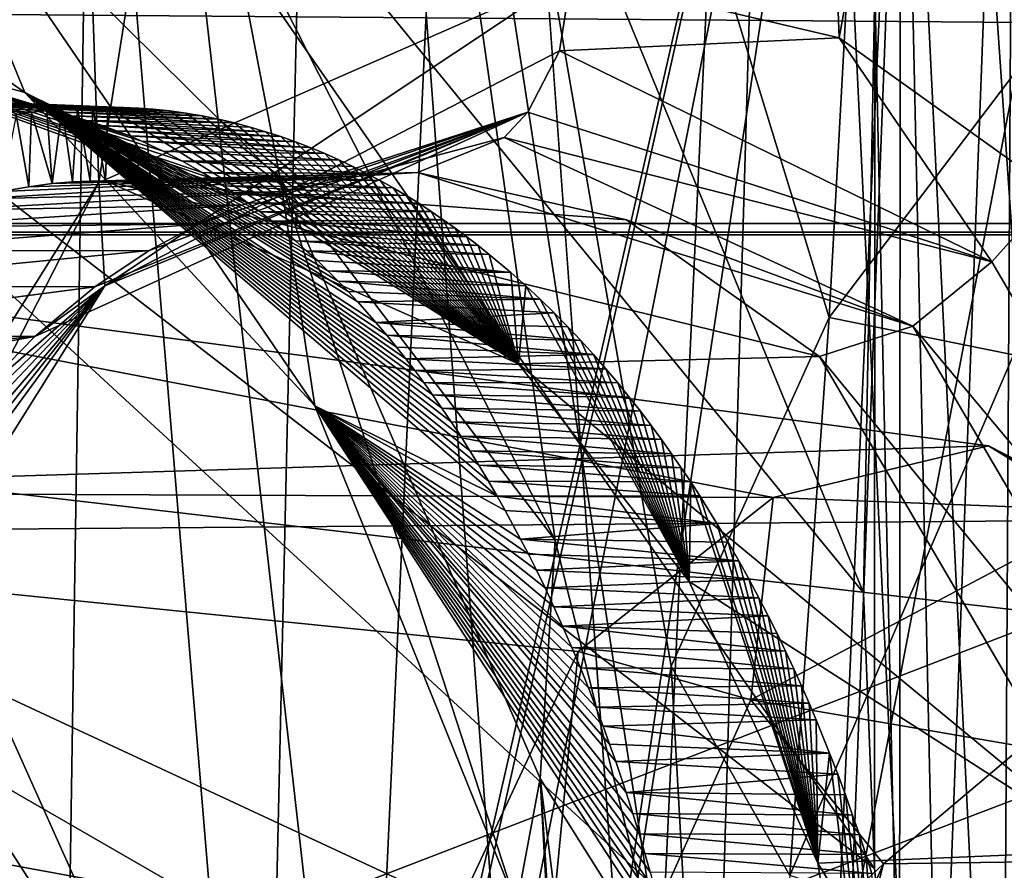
# Model space of a CAD drawing. Header units: metres. Extents: x -150 to 307, y -550 to 84.
# Tile 1042 of 1056: x 245.68 to 247.18, y 0.98 to 2.28. Entities that reach past the tile are written whole.
import ezdxf

# ---------------------------------------------------------------- set-up
doc = ezdxf.new("R2010")
doc.units = ezdxf.units.M
doc.layers.add('solid_26006363', color=7, linetype='CONTINUOUS')

msp = doc.modelspace()

# ---------------------------------------------------------------- linework, layer by layer
at = {"layer": 'solid_26006363'}
for points in [[(248.174377, 0.000217, 952.849121), (247.532883, 14.24549, 952.21405), (247.001495, 14.20486, 952.316162)], [(247.676559, 0.000079, 952.948059), (247.001495, 14.20486, 952.316162), (246.507416, 14.133014, 952.188354)], [(247.676559, 0.000079, 952.948059), (248.174377, 0.000217, 952.849121), (247.001495, 14.20486, 952.316162)], [(247.676559, 0.000079, 952.948059), (246.507416, 14.133014, 952.188354), (247.216187, 5.472426, 952.792786)], [(246.434723, 13.063701, 936.325928), (247.065521, 0, 936.887939), (247.567566, 13.260737, 937.335266)], [(247.065521, 0, 936.887939), (248.20787, 0, 937.905762), (247.567566, 13.260737, 937.335266)], [(247.61113, 0, 936.275574), (247.065521, 0, 936.887939), (246.434723, 13.063701, 936.325928)], [(247.61113, 0, 936.275574), (246.434723, 13.063701, 936.325928), (247.548569, 4.009964, 936.226624)], [(229.17627, 9.082661, 939.973816), (245.857986, 10.989752, 949.544861), (246.654556, 0, 950.254578)], [(245.857986, 10.989752, 949.544861), (254.890045, 10.11483, 939.654663), (255.563858, 0, 940.255005)], [(246.654556, 0, 950.254578), (245.857986, 10.989752, 949.544861), (255.563858, 0, 940.255005)], [(229.17627, 9.082661, 939.973816), (246.654556, 0, 950.254578), (229.99118, 0.000344, 940.69989)], [(245.799927, 2.034594, 922.663574), (245.273239, 1.194609, 921.968323), (245.577621, 8.437839, 922.556946)], [(245.799927, 2.034594, 922.663574), (245.577621, 8.437839, 922.556946), (246.718552, 7.859486, 924.028381)], [(245.799927, 2.034594, 922.663574), (246.718552, 7.859486, 924.028381), (246.522079, 2.35192, 923.619446)], [(246.718552, 7.859486, 924.028381), (246.931366, 2.256001, 924.16272), (246.522079, 2.35192, 923.619446)], [(247.822922, 7.158706, 925.477722), (246.931366, 2.256001, 924.16272), (246.718552, 7.859486, 924.028381)], [(247.822922, 7.158706, 925.477722), (247.260468, 2.020503, 924.600586), (246.931366, 2.256001, 924.16272)], [(246.659195, 0.829693, 927.651428), (246.907288, 6.138867, 928.082886), (245.720825, 6.913327, 926.496826)], [(246.497528, 1.487839, 927.434143), (246.659195, 0.829693, 927.651428), (245.720825, 6.913327, 926.496826)], [(245.992126, 2.485085, 926.756714), (246.497528, 1.487839, 927.434143), (245.720825, 6.913327, 926.496826)], [(246.659195, 0.829693, 927.651428), (246.726624, -0.000027, 927.742126), (246.907288, 6.138867, 928.082886)], [(246.726624, -0.000027, 927.742126), (247.33049, -0.000002, 928.573853), (246.907288, 6.138867, 928.082886)], [(246.907288, 6.138867, 928.082886), (247.935837, 0, 929.4151), (248.017639, 4.084289, 929.570068)], [(247.33049, -0.000002, 928.573853), (247.935837, 0, 929.4151), (246.907288, 6.138867, 928.082886)], [(244.241684, 1.862702, 928.925537), (244.319778, 6.049752, 929.115417), (245.788895, 3.121621, 931.076965)], [(246.203156, 0.179209, 934.237854), (246.435196, 5.244276, 934.640991), (245.6754, 4.836747, 933.54364)], [(247.067703, 3.965047, 935.525024), (246.435196, 5.244276, 934.640991), (246.203156, 0.179209, 934.237854)], [(246.148941, 4.332463, 931.60376), (247.084106, 4.910575, 932.941223), (246.91626, 1.828521, 932.649963)], [(247.210953, 2.2172, 933.073792), (246.91626, 1.828521, 932.649963), (247.084106, 4.910575, 932.941223)], [(247.210953, 2.2172, 933.073792), (247.084106, 4.910575, 932.941223), (247.83963, 2.546575, 933.979797)], [(246.203156, 0.179209, 934.237854), (245.6754, 4.836747, 933.54364), (245.527664, 0.027217, 933.274841)], [(245.137695, 3.646089, 951.780701), (246.968872, 1.407433, 952.72406), (245.682251, 4.545726, 952.041748)], [(245.682251, 4.545726, 952.041748), (246.968872, 1.407433, 952.72406), (246.985977, 2.332526, 952.724121)], [(247.206055, 4.44757, 952.804443), (247.025238, 3.162218, 952.733826), (247.180008, -0.000006, 952.831238)], [(247.676559, 0.000079, 952.948059), (247.206055, 4.44757, 952.804443), (247.180008, -0.000006, 952.831238)], [(246.049713, -0.018077, 931.41803), (245.788895, 3.121621, 931.076965), (246.148941, 4.332463, 931.60376)], [(246.470566, -0.000001, 932.010193), (246.049713, -0.018077, 931.41803), (246.148941, 4.332463, 931.60376)], [(246.674728, 1.295105, 932.30304), (246.148941, 4.332463, 931.60376), (246.91626, 1.828521, 932.649963)], [(246.674728, 1.295105, 932.30304), (246.470566, -0.000001, 932.010193), (246.148941, 4.332463, 931.60376)], [(246.948929, 0.88417, 935.313721), (247.548569, 4.009964, 936.226624), (247.067703, 3.965047, 935.525024)], [(246.948929, 0.88417, 935.313721), (247.194916, 0.541572, 935.669373), (247.548569, 4.009964, 936.226624)], [(246.307281, 0.581051, 934.387756), (247.067703, 3.965047, 935.525024), (246.203156, 0.179209, 934.237854)], [(246.307281, 0.581051, 934.387756), (246.438492, 0.793859, 934.577026), (247.067703, 3.965047, 935.525024)], [(246.438492, 0.793859, 934.577026), (246.604706, 0.923005, 934.816711), (247.067703, 3.965047, 935.525024)], [(246.604706, 0.923005, 934.816711), (246.930435, 0.896502, 935.286987), (247.067703, 3.965047, 935.525024)], [(246.948929, 0.88417, 935.313721), (247.067703, 3.965047, 935.525024), (246.930435, 0.896502, 935.286987)], [(51.326496, 1.972128, 672.819702), (52.118008, 3.784486, 673.061707), (287.022736, 1.972128, -98.107941)], [(52.118008, 3.784486, 673.061707), (287.815277, 3.786167, -97.865639), (287.022736, 1.972128, -98.107941)], [(63.380936, 3.784486, 676.505127), (64.172447, 1.972128, 676.747131), (299.085419, 3.771021, -94.420006)], [(240.305222, 1.972128, -251.243607), (252.829651, 1.972128, -239.78096), (240.82756, 3.786167, -251.887054)], [(252.829651, 1.972128, -239.78096), (253.424423, 3.786167, -240.358093), (240.82756, 3.786167, -251.887054)], [(64.172447, 1.972128, 676.747131), (299.873505, 1.954857, -94.17907), (299.085419, 3.771021, -94.420006)], [(233.248627, 3.771021, -271.809204), (248.255173, 3.771021, -261.036865), (233.68869, 1.954857, -272.505981)], [(248.255173, 3.771021, -261.036865), (248.774567, 1.954857, -261.676666), (233.68869, 1.954857, -272.505981)], [(244.71405, 2.740045, 951.577759), (246.985504, 0.986089, 952.734863), (245.137695, 3.646089, 951.780701)], [(245.137695, 3.646089, 951.780701), (246.985504, 0.986089, 952.734863), (246.968872, 1.407433, 952.72406)], [(247.025238, 3.162218, 952.733826), (246.985977, 2.332526, 952.724121), (247.023804, 0.612909, 952.755127)], [(247.025238, 3.162218, 952.733826), (247.023804, 0.612909, 952.755127), (247.088303, 0.284242, 952.787109)], [(247.025238, 3.162218, 952.733826), (247.088303, 0.284242, 952.787109), (247.180008, -0.000006, 952.831238)], [(244.241684, 1.862702, 928.925537), (245.788895, 3.121621, 931.076965), (245.741119, 0.019938, 930.986267)], [(246.049713, -0.018077, 931.41803), (245.741119, 0.019938, 930.986267), (245.788895, 3.121621, 931.076965)], [(244.411346, 1.82926, 951.432861), (247.023804, 0.612909, 952.755127), (244.71405, 2.740045, 951.577759)], [(244.71405, 2.740045, 951.577759), (247.023804, 0.612909, 952.755127), (246.985504, 0.986089, 952.734863)], [(245.686584, 2.172418, 925.665955), (245.512085, 2.597605, 926.010925), (244.881058, 2.740724, 925.123413)], [(245.686584, 2.172418, 925.665955), (244.881058, 2.740724, 925.123413), (245.183945, 2.309616, 924.894104)], [(245.512085, 2.597605, 926.010925), (246.077347, 2.037978, 926.800964), (245.992126, 2.485085, 926.756714)], [(246.130081, 1.693514, 926.343994), (246.077347, 2.037978, 926.800964), (245.512085, 2.597605, 926.010925)], [(246.130081, 1.693514, 926.343994), (245.512085, 2.597605, 926.010925), (245.686584, 2.172418, 925.665955)], [(246.077347, 2.037978, 926.800964), (246.497528, 1.487839, 927.434143), (245.992126, 2.485085, 926.756714)], [(245.808746, 1.876581, 922.78479), (245.799927, 2.034594, 922.663574), (246.522079, 2.35192, 923.619446)], [(245.808746, 1.876581, 922.78479), (246.522079, 2.35192, 923.619446), (246.504135, 2.235676, 923.632935)], [(246.931366, 2.256001, 924.16272), (246.504135, 2.235676, 923.632935), (246.522079, 2.35192, 923.619446)], [(246.985977, 2.332526, 952.724121), (246.968872, 1.407433, 952.72406), (246.985504, 0.986089, 952.734863)], [(246.985977, 2.332526, 952.724121), (246.985504, 0.986089, 952.734863), (247.023804, 0.612909, 952.755127)], [(245.183945, 2.309616, 924.894104), (246.009048, 2.016995, 925.27417), (246.02774, 2.003733, 925.304199)], [(245.686584, 2.172418, 925.665955), (245.183945, 2.309616, 924.894104), (246.02774, 2.003733, 925.304199)], [(245.183945, 2.309616, 924.894104), (245.990616, 2.029441, 925.244507), (246.009048, 2.016995, 925.27417)], [(245.183945, 2.309616, 924.894104), (245.973816, 2.040231, 925.217468), (245.990616, 2.029441, 925.244507)], [(245.183945, 2.309616, 924.894104), (245.957825, 2.05004, 925.191772), (245.973816, 2.040231, 925.217468)], [(245.183945, 2.309616, 924.894104), (245.927811, 2.067228, 925.143494), (245.957825, 2.05004, 925.191772)], [(245.183945, 2.309616, 924.894104), (245.898026, 2.082757, 925.09552), (245.927811, 2.067228, 925.143494)], [(245.183945, 2.309616, 924.894104), (245.865417, 2.098043, 925.042969), (245.898026, 2.082757, 925.09552)], [(245.183945, 2.309616, 924.894104), (245.847046, 2.105869, 925.013428), (245.865417, 2.098043, 925.042969)], [(245.183945, 2.309616, 924.894104), (245.826767, 2.113864, 924.980835), (245.847046, 2.105869, 925.013428)], [(245.183945, 2.309616, 924.894104), (245.804642, 2.121824, 924.945251), (245.826767, 2.113864, 924.980835)], [(245.183945, 2.309616, 924.894104), (245.781097, 2.129425, 924.90741), (245.804642, 2.121824, 924.945251)], [(245.183945, 2.309616, 924.894104), (245.756607, 2.136395, 924.868042), (245.781097, 2.129425, 924.90741)], [(245.183945, 2.309616, 924.894104), (245.731628, 2.142524, 924.828003), (245.756607, 2.136395, 924.868042)], [(245.183945, 2.309616, 924.894104), (245.70665, 2.147672, 924.787964), (245.731628, 2.142524, 924.828003)], [(245.183945, 2.309616, 924.894104), (245.68367, 2.151546, 924.751099), (245.70665, 2.147672, 924.787964)], [(245.183945, 2.309616, 924.894104), (245.661545, 2.1545, 924.715698), (245.68367, 2.151546, 924.751099)], [(246.931366, 2.256001, 924.16272), (247.164688, 1.913153, 924.535645), (246.504135, 2.235676, 923.632935)], [(246.931366, 2.256001, 924.16272), (247.260468, 2.020503, 924.600586), (247.164688, 1.913153, 924.535645)], [(245.808746, 1.876581, 922.78479), (246.504135, 2.235676, 923.632935), (246.455719, 2.142365, 923.669495)], [(246.455719, 2.142365, 923.669495), (246.504135, 2.235676, 923.632935), (247.164688, 1.913153, 924.535645)], [(247.198135, 1.771205, 932.924255), (246.91626, 1.828521, 932.649963), (247.210953, 2.2172, 933.073792)], [(245.686584, 2.172418, 925.665955), (246.395325, 1.578266, 925.897583), (246.408707, 1.55515, 925.91925)], [(246.130081, 1.693514, 926.343994), (245.686584, 2.172418, 925.665955), (246.408707, 1.55515, 925.91925)], [(245.686584, 2.172418, 925.665955), (246.380905, 1.602354, 925.874329), (246.395325, 1.578266, 925.897583)], [(245.686584, 2.172418, 925.665955), (246.367157, 1.62462, 925.852112), (246.380905, 1.602354, 925.874329)], [(245.686584, 2.172418, 925.665955), (246.352982, 1.646858, 925.829224), (246.367157, 1.62462, 925.852112)], [(245.686584, 2.172418, 925.665955), (246.338593, 1.668726, 925.805969), (246.352982, 1.646858, 925.829224)], [(245.686584, 2.172418, 925.665955), (246.324188, 1.689904, 925.782715), (246.338593, 1.668726, 925.805969)], [(245.686584, 2.172418, 925.665955), (246.310043, 1.710078, 925.759888), (246.324188, 1.689904, 925.782715)], [(245.686584, 2.172418, 925.665955), (246.296341, 1.729038, 925.737793), (246.310043, 1.710078, 925.759888)], [(245.686584, 2.172418, 925.665955), (246.282806, 1.747202, 925.716003), (246.296341, 1.729038, 925.737793)], [(245.686584, 2.172418, 925.665955), (246.269119, 1.76505, 925.693848), (246.282806, 1.747202, 925.716003)], [(245.686584, 2.172418, 925.665955), (246.254913, 1.783025, 925.670898), (246.269119, 1.76505, 925.693848)], [(245.686584, 2.172418, 925.665955), (246.239807, 1.801532, 925.646484), (246.254913, 1.783025, 925.670898)], [(245.686584, 2.172418, 925.665955), (246.22345, 1.820892, 925.620056), (246.239807, 1.801532, 925.646484)], [(245.686584, 2.172418, 925.665955), (246.195587, 1.852302, 925.575012), (246.22345, 1.820892, 925.620056)], [(245.686584, 2.172418, 925.665955), (246.180817, 1.868162, 925.551147), (246.195587, 1.852302, 925.575012)], [(245.686584, 2.172418, 925.665955), (246.165558, 1.883991, 925.526489), (246.180817, 1.868162, 925.551147)], [(245.686584, 2.172418, 925.665955), (246.149887, 1.899696, 925.50116), (246.165558, 1.883991, 925.526489)], [(245.686584, 2.172418, 925.665955), (246.13382, 1.91519, 925.47522), (246.149887, 1.899696, 925.50116)], [(245.686584, 2.172418, 925.665955), (246.117462, 1.93039, 925.448853), (246.13382, 1.91519, 925.47522)], [(245.686584, 2.172418, 925.665955), (246.100662, 1.945393, 925.421692), (246.117462, 1.93039, 925.448853)], [(245.686584, 2.172418, 925.665955), (246.083115, 1.960426, 925.393433), (246.100662, 1.945393, 925.421692)], [(245.686584, 2.172418, 925.665955), (246.064972, 1.975288, 925.364197), (246.083115, 1.960426, 925.393433)], [(245.686584, 2.172418, 925.665955), (246.046448, 1.989781, 925.334351), (246.064972, 1.975288, 925.364197)], [(245.686584, 2.172418, 925.665955), (246.02774, 2.003733, 925.304199), (246.046448, 1.989781, 925.334351)], [(245.720261, 2.14485, 924.2146), (245.510895, 2.154577, 924.474487), (245.489807, 2.151842, 924.440796)], [(245.743729, 2.147059, 924.245728), (245.530518, 2.156521, 924.505859), (245.510895, 2.154577, 924.474487)], [(245.720261, 2.14485, 924.2146), (245.743729, 2.147059, 924.245728), (245.510895, 2.154577, 924.474487)], [(245.767197, 2.148573, 924.276855), (245.549103, 2.157826, 924.535583), (245.530518, 2.156521, 924.505859)], [(245.743729, 2.147059, 924.245728), (245.767197, 2.148573, 924.276855), (245.530518, 2.156521, 924.505859)], [(245.790573, 2.149418, 924.307922), (245.567047, 2.158592, 924.564331), (245.549103, 2.157826, 924.535583)], [(245.767197, 2.148573, 924.276855), (245.790573, 2.149418, 924.307922), (245.549103, 2.157826, 924.535583)], [(245.813812, 2.14962, 924.338745), (245.584763, 2.158868, 924.592712), (245.567047, 2.158592, 924.564331)], [(245.790573, 2.149418, 924.307922), (245.813812, 2.14962, 924.338745), (245.567047, 2.158592, 924.564331)], [(245.813812, 2.14962, 924.338745), (245.602676, 2.158661, 924.621399), (245.584763, 2.158868, 924.592712)], [(245.836868, 2.149203, 924.369385), (245.621185, 2.15793, 924.651062), (245.602676, 2.158661, 924.621399)], [(245.813812, 2.14962, 924.338745), (245.836868, 2.149203, 924.369385), (245.602676, 2.158661, 924.621399)], [(245.85968, 2.148194, 924.399658), (245.640686, 2.156588, 924.682312), (245.621185, 2.15793, 924.651062)], [(245.836868, 2.149203, 924.369385), (245.85968, 2.148194, 924.399658), (245.621185, 2.15793, 924.651062)], [(245.882187, 2.146617, 924.429565), (245.661545, 2.1545, 924.715698), (245.640686, 2.156588, 924.682312)], [(245.85968, 2.148194, 924.399658), (245.882187, 2.146617, 924.429565), (245.640686, 2.156588, 924.682312)], [(245.90773, 2.144107, 924.463501), (245.68367, 2.151546, 924.751099), (245.661545, 2.1545, 924.715698)], [(245.882187, 2.146617, 924.429565), (245.90773, 2.144107, 924.463501), (245.661545, 2.1545, 924.715698)], [(245.696823, 2.141922, 924.183472), (245.489807, 2.151842, 924.440796), (245.46701, 2.148131, 924.404358)], [(245.673431, 2.138259, 924.152466), (245.696823, 2.141922, 924.183472), (245.46701, 2.148131, 924.404358)], [(245.696823, 2.141922, 924.183472), (245.720261, 2.14485, 924.2146), (245.489807, 2.151842, 924.440796)], [(245.692764, 2.028255, 924.176819), (245.673431, 2.138259, 924.152466), (245.65123, 2.020769, 924.121704)], [(245.692764, 2.028255, 924.176819), (245.696823, 2.141922, 924.183472), (245.673431, 2.138259, 924.152466)], [(245.932968, 2.140704, 924.49707), (245.70665, 2.147672, 924.787964), (245.68367, 2.151546, 924.751099)], [(245.90773, 2.144107, 924.463501), (245.932968, 2.140704, 924.49707), (245.68367, 2.151546, 924.751099)], [(245.728699, 2.032943, 924.224548), (245.696823, 2.141922, 924.183472), (245.692764, 2.028255, 924.176819)], [(245.728699, 2.032943, 924.224548), (245.720261, 2.14485, 924.2146), (245.696823, 2.141922, 924.183472)], [(246.455719, 2.142365, 923.669495), (245.793869, 1.875064, 923.10498), (245.702209, 1.799403, 922.976685)], [(245.808746, 1.876581, 922.78479), (246.455719, 2.142365, 923.669495), (245.702209, 1.799403, 922.976685)], [(245.957947, 2.136435, 924.530212), (245.731628, 2.142524, 924.828003), (245.70665, 2.147672, 924.787964)], [(245.932968, 2.140704, 924.49707), (245.957947, 2.136435, 924.530212), (245.70665, 2.147672, 924.787964)], [(245.728699, 2.032943, 924.224548), (245.743729, 2.147059, 924.245728), (245.720261, 2.14485, 924.2146)], [(245.759781, 2.035584, 924.265808), (245.743729, 2.147059, 924.245728), (245.728699, 2.032943, 924.224548)], [(245.98262, 2.131378, 924.563049), (245.756607, 2.136395, 924.868042), (245.731628, 2.142524, 924.828003)], [(245.957947, 2.136435, 924.530212), (245.98262, 2.131378, 924.563049), (245.731628, 2.142524, 924.828003)], [(245.759781, 2.035584, 924.265808), (245.767197, 2.148573, 924.276855), (245.743729, 2.147059, 924.245728)], [(245.786606, 2.036854, 924.301453), (245.767197, 2.148573, 924.276855), (245.759781, 2.035584, 924.265808)], [(245.786606, 2.036854, 924.301453), (245.790573, 2.149418, 924.307922), (245.767197, 2.148573, 924.276855)], [(245.786606, 2.036854, 924.301453), (245.809814, 2.037197, 924.332214), (245.790573, 2.149418, 924.307922)], [(245.809814, 2.037197, 924.332214), (245.813812, 2.14962, 924.338745), (245.790573, 2.149418, 924.307922)], [(246.455719, 2.142365, 923.669495), (245.876831, 1.930674, 923.221191), (245.793869, 1.875064, 923.10498)], [(246.441208, 1.757556, 925.17218), (245.813812, 2.14962, 924.338745), (245.809814, 2.037197, 924.332214)], [(246.441208, 1.757556, 925.17218), (245.836868, 2.149203, 924.369385), (245.813812, 2.14962, 924.338745)], [(246.441208, 1.757556, 925.17218), (245.85968, 2.148194, 924.399658), (245.836868, 2.149203, 924.369385)], [(246.441208, 1.757556, 925.17218), (245.882187, 2.146617, 924.429565), (245.85968, 2.148194, 924.399658)], [(246.455719, 2.142365, 923.669495), (245.951706, 1.971158, 923.326233), (245.876831, 1.930674, 923.221191)], [(246.441208, 1.757556, 925.17218), (245.90773, 2.144107, 924.463501), (245.882187, 2.146617, 924.429565)], [(246.441208, 1.757556, 925.17218), (245.932968, 2.140704, 924.49707), (245.90773, 2.144107, 924.463501)], [(246.441208, 1.757556, 925.17218), (245.957947, 2.136435, 924.530212), (245.932968, 2.140704, 924.49707)], [(246.455719, 2.142365, 923.669495), (246.019791, 2.000328, 923.421814), (245.951706, 1.971158, 923.326233)], [(246.455719, 2.142365, 923.669495), (246.082825, 2.021095, 923.510254), (246.019791, 2.000328, 923.421814)], [(246.455719, 2.142365, 923.669495), (246.197296, 2.044287, 923.671082), (246.082825, 2.021095, 923.510254)], [(246.419342, 2.103384, 923.696899), (246.197296, 2.044287, 923.671082), (246.455719, 2.142365, 923.669495)], [(246.419342, 2.103384, 923.696899), (246.455719, 2.142365, 923.669495), (247.164688, 1.913153, 924.535645)], [(246.006989, 2.12561, 924.595398), (245.781097, 2.129425, 924.90741), (245.756607, 2.136395, 924.868042)], [(245.98262, 2.131378, 924.563049), (246.006989, 2.12561, 924.595398), (245.756607, 2.136395, 924.868042)], [(246.054626, 2.112251, 924.658752), (245.804642, 2.121824, 924.945251), (245.781097, 2.129425, 924.90741)], [(246.030991, 2.119209, 924.627319), (246.054626, 2.112251, 924.658752), (245.781097, 2.129425, 924.90741)], [(246.006989, 2.12561, 924.595398), (246.030991, 2.119209, 924.627319), (245.781097, 2.129425, 924.90741)], [(246.441208, 1.757556, 925.17218), (245.98262, 2.131378, 924.563049), (245.957947, 2.136435, 924.530212)], [(246.441208, 1.757556, 925.17218), (246.006989, 2.12561, 924.595398), (245.98262, 2.131378, 924.563049)], [(246.441208, 1.757556, 925.17218), (246.030991, 2.119209, 924.627319), (246.006989, 2.12561, 924.595398)], [(246.07785, 2.104811, 924.689636), (245.826767, 2.113864, 924.980835), (245.804642, 2.121824, 924.945251)], [(246.054626, 2.112251, 924.658752), (246.07785, 2.104811, 924.689636), (245.804642, 2.121824, 924.945251)], [(246.100647, 2.096911, 924.719971), (245.847046, 2.105869, 925.013428), (245.826767, 2.113864, 924.980835)], [(246.07785, 2.104811, 924.689636), (246.100647, 2.096911, 924.719971), (245.826767, 2.113864, 924.980835)], [(246.441208, 1.757556, 925.17218), (246.054626, 2.112251, 924.658752), (246.030991, 2.119209, 924.627319)], [(246.441208, 1.757556, 925.17218), (246.07785, 2.104811, 924.689636), (246.054626, 2.112251, 924.658752)], [(246.123093, 2.088343, 924.749817), (245.865417, 2.098043, 925.042969), (245.847046, 2.105869, 925.013428)], [(246.100647, 2.096911, 924.719971), (246.123093, 2.088343, 924.749817), (245.847046, 2.105869, 925.013428)], [(246.145172, 2.079144, 924.779175), (245.898026, 2.082757, 925.09552), (245.865417, 2.098043, 925.042969)], [(246.123093, 2.088343, 924.749817), (246.145172, 2.079144, 924.779175), (245.865417, 2.098043, 925.042969)], [(246.441208, 1.757556, 925.17218), (246.100647, 2.096911, 924.719971), (246.07785, 2.104811, 924.689636)], [(246.441208, 1.757556, 925.17218), (246.123093, 2.088343, 924.749817), (246.100647, 2.096911, 924.719971)], [(246.419342, 2.103384, 923.696899), (246.28685, 2.049713, 923.796875), (246.197296, 2.044287, 923.671082)], [(247.04422, 1.814952, 924.557312), (246.28685, 2.049713, 923.796875), (246.419342, 2.103384, 923.696899)], [(247.04422, 1.814952, 924.557312), (246.419342, 2.103384, 923.696899), (247.164688, 1.913153, 924.535645)], [(246.166885, 2.069387, 924.808105), (245.927811, 2.067228, 925.143494), (245.898026, 2.082757, 925.09552)], [(246.145172, 2.079144, 924.779175), (246.166885, 2.069387, 924.808105), (245.898026, 2.082757, 925.09552)], [(246.441208, 1.757556, 925.17218), (246.145172, 2.079144, 924.779175), (246.123093, 2.088343, 924.749817)], [(246.441208, 1.757556, 925.17218), (246.166885, 2.069387, 924.808105), (246.145172, 2.079144, 924.779175)], [(246.166885, 2.069387, 924.808105), (246.188217, 2.05915, 924.836487), (245.927811, 2.067228, 925.143494)], [(246.209167, 2.048505, 924.864319), (245.957825, 2.05004, 925.191772), (245.927811, 2.067228, 925.143494)], [(246.188217, 2.05915, 924.836487), (246.209167, 2.048505, 924.864319), (245.927811, 2.067228, 925.143494)], [(246.441208, 1.757556, 925.17218), (246.188217, 2.05915, 924.836487), (246.166885, 2.069387, 924.808105)], [(245.728699, 2.032943, 924.224548), (246.197296, 2.044287, 923.671082), (246.28685, 2.049713, 923.796875)], [(245.759781, 2.035584, 924.265808), (245.728699, 2.032943, 924.224548), (246.28685, 2.049713, 923.796875)], [(245.786606, 2.036854, 924.301453), (245.759781, 2.035584, 924.265808), (246.28685, 2.049713, 923.796875)], [(245.786606, 2.036854, 924.301453), (246.28685, 2.049713, 923.796875), (245.809814, 2.037197, 924.332214)], [(246.606216, 1.977644, 924.24646), (245.809814, 2.037197, 924.332214), (246.28685, 2.049713, 923.796875)], [(246.229721, 2.037527, 924.891663), (245.973816, 2.040231, 925.217468), (245.957825, 2.05004, 925.191772)], [(246.209167, 2.048505, 924.864319), (246.229721, 2.037527, 924.891663), (245.957825, 2.05004, 925.191772)], [(246.441208, 1.757556, 925.17218), (246.209167, 2.048505, 924.864319), (246.188217, 2.05915, 924.836487)], [(246.441208, 1.757556, 925.17218), (246.229721, 2.037527, 924.891663), (246.209167, 2.048505, 924.864319)], [(247.04422, 1.814952, 924.557312), (246.606216, 1.977644, 924.24646), (246.28685, 2.049713, 923.796875)], [(245.320221, 1.097839, 922.11853), (245.273239, 1.194609, 921.968323), (245.799927, 2.034594, 922.663574)], [(245.808746, 1.876581, 922.78479), (245.320221, 1.097839, 922.11853), (245.799927, 2.034594, 922.663574)], [(245.60318, 2.009264, 924.057983), (246.082825, 2.021095, 923.510254), (246.197296, 2.044287, 923.671082)], [(245.65123, 2.020769, 924.121704), (245.60318, 2.009264, 924.057983), (246.197296, 2.044287, 923.671082)], [(245.692764, 2.028255, 924.176819), (245.65123, 2.020769, 924.121704), (246.197296, 2.044287, 923.671082)], [(245.728699, 2.032943, 924.224548), (245.692764, 2.028255, 924.176819), (246.197296, 2.044287, 923.671082)], [(246.901245, 1.768712, 924.662842), (246.441208, 1.757556, 925.17218), (245.809814, 2.037197, 924.332214)], [(246.606216, 1.977644, 924.24646), (246.901245, 1.768712, 924.662842), (245.809814, 2.037197, 924.332214)], [(246.249847, 2.026288, 924.918518), (245.990616, 2.029441, 925.244507), (245.973816, 2.040231, 925.217468)], [(246.229721, 2.037527, 924.891663), (246.249847, 2.026288, 924.918518), (245.973816, 2.040231, 925.217468)], [(246.077347, 2.037978, 926.800964), (246.474197, 1.123826, 927.353088), (246.497528, 1.487839, 927.434143)], [(246.438309, 0.929751, 926.813354), (246.474197, 1.123826, 927.353088), (246.077347, 2.037978, 926.800964)], [(246.438309, 0.929751, 926.813354), (246.077347, 2.037978, 926.800964), (246.130081, 1.693514, 926.343994)], [(246.441208, 1.757556, 925.17218), (246.249847, 2.026288, 924.918518), (246.229721, 2.037527, 924.891663)], [(245.547577, 1.992, 923.984253), (246.019791, 2.000328, 923.421814), (246.082825, 2.021095, 923.510254)], [(245.60318, 2.009264, 924.057983), (245.547577, 1.992, 923.984253), (246.082825, 2.021095, 923.510254)], [(246.269577, 2.014784, 924.944763), (246.009048, 2.016995, 925.27417), (245.990616, 2.029441, 925.244507)], [(246.249847, 2.026288, 924.918518), (246.269577, 2.014784, 924.944763), (245.990616, 2.029441, 925.244507)], [(246.288895, 2.002834, 924.970459), (246.02774, 2.003733, 925.304199), (246.009048, 2.016995, 925.27417)], [(246.269577, 2.014784, 924.944763), (246.288895, 2.002834, 924.970459), (246.009048, 2.016995, 925.27417)], [(246.441208, 1.757556, 925.17218), (246.269577, 2.014784, 924.944763), (246.249847, 2.026288, 924.918518)], [(247.260468, 2.020503, 924.600586), (247.642181, 1.099658, 925.191711), (247.164688, 1.913153, 924.535645)], [(246.307816, 1.990482, 924.995667), (246.046448, 1.989781, 925.334351), (246.02774, 2.003733, 925.304199)], [(246.288895, 2.002834, 924.970459), (246.307816, 1.990482, 924.995667), (246.02774, 2.003733, 925.304199)], [(246.441208, 1.757556, 925.17218), (246.288895, 2.002834, 924.970459), (246.269577, 2.014784, 924.944763)], [(246.441208, 1.757556, 925.17218), (246.307816, 1.990482, 924.995667), (246.288895, 2.002834, 924.970459)], [(245.483276, 1.966581, 923.898987), (245.951706, 1.971158, 923.326233), (246.019791, 2.000328, 923.421814)], [(245.547577, 1.992, 923.984253), (245.483276, 1.966581, 923.898987), (246.019791, 2.000328, 923.421814)], [(246.307816, 1.990482, 924.995667), (246.32634, 1.977787, 925.020325), (246.046448, 1.989781, 925.334351)], [(246.32634, 1.977787, 925.020325), (246.064972, 1.975288, 925.364197), (246.046448, 1.989781, 925.334351)], [(246.441208, 1.757556, 925.17218), (246.32634, 1.977787, 925.020325), (246.307816, 1.990482, 924.995667)], [(51.326496, 1.972128, 672.819702), (286.751587, 0, -98.190849), (51.055336, 0, 672.736816)], [(51.326496, 1.972128, 672.819702), (287.022736, 1.972128, -98.107941), (286.751587, 0, -98.190849)], [(64.172447, 1.972128, 676.747131), (64.443604, 0, 676.830017), (299.873505, 1.954857, -94.17907)], [(240.305222, 1.972128, -251.243607), (244.442719, 0, -247.375839), (251.083588, 0, -241.148941)], [(240.305222, 1.972128, -251.243607), (251.083588, 0, -241.148941), (252.829651, 1.972128, -239.78096)], [(246.32634, 1.977787, 925.020325), (246.344482, 1.964809, 925.044495), (246.064972, 1.975288, 925.364197)], [(246.362244, 1.951608, 925.068176), (246.083115, 1.960426, 925.393433), (246.064972, 1.975288, 925.364197)], [(246.344482, 1.964809, 925.044495), (246.362244, 1.951608, 925.068176), (246.064972, 1.975288, 925.364197)], [(246.441208, 1.757556, 925.17218), (246.344482, 1.964809, 925.044495), (246.32634, 1.977787, 925.020325)], [(247.04422, 1.814952, 924.557312), (246.901245, 1.768712, 924.662842), (246.606216, 1.977644, 924.24646)], [(245.409012, 1.929662, 923.800537), (245.876831, 1.930674, 923.221191), (245.951706, 1.971158, 923.326233)], [(245.483276, 1.966581, 923.898987), (245.409012, 1.929662, 923.800537), (245.951706, 1.971158, 923.326233)], [(246.379639, 1.938242, 925.09137), (246.100662, 1.945393, 925.421692), (246.083115, 1.960426, 925.393433)], [(246.362244, 1.951608, 925.068176), (246.379639, 1.938242, 925.09137), (246.083115, 1.960426, 925.393433)], [(246.441208, 1.757556, 925.17218), (246.362244, 1.951608, 925.068176), (246.344482, 1.964809, 925.044495)], [(64.443604, 0, 676.830017), (300.139832, 0, -94.097641), (299.873505, 1.954857, -94.17907)], [(233.68869, 1.954857, -272.505981), (248.774567, 1.954857, -261.676666), (243.701553, 0, -265.97229)], [(248.774567, 1.954857, -261.676666), (258.426086, 0, -253.546402), (243.701553, 0, -265.97229)], [(244.089905, 1.564863, 924.539307), (244.792862, 1.943666, 925.473633), (246.830383, 1.552971, 922.421509)], [(244.792862, 1.943666, 925.473633), (247.159897, 1.632358, 922.816956), (246.830383, 1.552971, 922.421509)], [(245.489532, 1.580064, 926.40332), (247.159897, 1.632358, 922.816956), (244.792862, 1.943666, 925.473633)], [(246.396667, 1.92477, 925.114075), (246.117462, 1.93039, 925.448853), (246.100662, 1.945393, 925.421692)], [(246.379639, 1.938242, 925.09137), (246.396667, 1.92477, 925.114075), (246.100662, 1.945393, 925.421692)], [(246.441208, 1.757556, 925.17218), (246.379639, 1.938242, 925.09137), (246.362244, 1.951608, 925.068176)], [(245.323532, 1.876633, 923.687317), (245.793869, 1.875064, 923.10498), (245.876831, 1.930674, 923.221191)], [(245.409012, 1.929662, 923.800537), (245.323532, 1.876633, 923.687317), (245.876831, 1.930674, 923.221191)], [(246.429581, 1.897303, 925.157898), (246.13382, 1.91519, 925.47522), (246.117462, 1.93039, 925.448853)], [(246.396667, 1.92477, 925.114075), (246.429581, 1.897303, 925.157898), (246.117462, 1.93039, 925.448853)], [(246.441208, 1.757556, 925.17218), (246.396667, 1.92477, 925.114075), (246.379639, 1.938242, 925.09137)], [(246.429581, 1.897303, 925.157898), (246.149887, 1.899696, 925.50116), (246.13382, 1.91519, 925.47522)], [(246.441208, 1.757556, 925.17218), (246.429581, 1.897303, 925.157898), (246.396667, 1.92477, 925.114075)], [(247.04422, 1.814952, 924.557312), (247.164688, 1.913153, 924.535645), (247.642181, 1.099658, 925.191711)], [(246.452377, 1.876903, 925.188293), (246.165558, 1.883991, 925.526489), (246.149887, 1.899696, 925.50116)], [(246.429581, 1.897303, 925.157898), (246.452377, 1.876903, 925.188293), (246.149887, 1.899696, 925.50116)], [(246.441208, 1.757556, 925.17218), (246.452377, 1.876903, 925.188293), (246.429581, 1.897303, 925.157898)], [(246.474411, 1.856164, 925.217651), (246.180817, 1.868162, 925.551147), (246.165558, 1.883991, 925.526489)], [(246.452377, 1.876903, 925.188293), (246.474411, 1.856164, 925.217651), (246.165558, 1.883991, 925.526489)], [(245.323532, 1.876633, 923.687317), (245.225647, 1.801067, 923.557678), (245.793869, 1.875064, 923.10498)], [(245.225647, 1.801067, 923.557678), (245.702209, 1.799403, 922.976685), (245.793869, 1.875064, 923.10498)], [(245.808746, 1.876581, 922.78479), (245.328201, 1.270652, 922.453491), (245.273926, 1.146062, 922.377625)], [(245.808746, 1.876581, 922.78479), (245.273926, 1.146062, 922.377625), (245.320221, 1.097839, 922.11853)], [(245.808746, 1.876581, 922.78479), (245.383804, 1.380477, 922.531189), (245.328201, 1.270652, 922.453491)], [(245.808746, 1.876581, 922.78479), (245.458267, 1.506154, 922.635315), (245.383804, 1.380477, 922.531189)], [(245.808746, 1.876581, 922.78479), (245.531448, 1.610831, 922.737671), (245.458267, 1.506154, 922.635315)], [(245.808746, 1.876581, 922.78479), (245.602173, 1.697415, 922.83667), (245.531448, 1.610831, 922.737671)], [(245.808746, 1.876581, 922.78479), (245.702209, 1.799403, 922.976685), (245.602173, 1.697415, 922.83667)], [(246.474411, 1.856164, 925.217651), (246.195587, 1.852302, 925.575012), (246.180817, 1.868162, 925.551147)], [(246.701981, 1.424588, 925.520081), (246.452377, 1.876903, 925.188293), (246.441208, 1.757556, 925.17218)], [(246.701981, 1.424588, 925.520081), (246.474411, 1.856164, 925.217651), (246.452377, 1.876903, 925.188293)], [(244.421936, 1.428518, 929.168091), (244.241684, 1.862702, 928.925537), (245.741119, 0.019938, 930.986267)], [(246.474411, 1.856164, 925.217651), (246.495789, 1.835205, 925.246155), (246.195587, 1.852302, 925.575012)], [(246.495789, 1.835205, 925.246155), (246.22345, 1.820892, 925.620056), (246.195587, 1.852302, 925.575012)], [(246.701981, 1.424588, 925.520081), (246.495789, 1.835205, 925.246155), (246.474411, 1.856164, 925.217651)], [(244.22966, 0.915366, 951.345947), (247.088303, 0.284242, 952.787109), (244.411346, 1.82926, 951.432861)], [(244.411346, 1.82926, 951.432861), (247.088303, 0.284242, 952.787109), (247.023804, 0.612909, 952.755127)], [(246.495789, 1.835205, 925.246155), (246.516525, 1.814143, 925.273804), (246.22345, 1.820892, 925.620056)], [(246.701981, 1.424588, 925.520081), (246.516525, 1.814143, 925.273804), (246.495789, 1.835205, 925.246155)], [(246.855881, 0.975399, 932.409668), (246.674728, 1.295105, 932.30304), (246.91626, 1.828521, 932.649963)], [(247.198135, 1.771205, 932.924255), (246.855881, 0.975399, 932.409668), (246.91626, 1.828521, 932.649963)], [(246.536652, 1.792963, 925.300659), (246.239807, 1.801532, 925.646484), (246.22345, 1.820892, 925.620056)], [(246.516525, 1.814143, 925.273804), (246.536652, 1.792963, 925.300659), (246.22345, 1.820892, 925.620056)], [(246.701981, 1.424588, 925.520081), (246.536652, 1.792963, 925.300659), (246.516525, 1.814143, 925.273804)], [(247.494568, 1.046417, 925.190491), (246.901245, 1.768712, 924.662842), (247.04422, 1.814952, 924.557312)], [(247.494568, 1.046417, 925.190491), (247.04422, 1.814952, 924.557312), (247.642181, 1.099658, 925.191711)], [(245.114639, 1.693613, 923.410706), (245.602173, 1.697415, 922.83667), (245.702209, 1.799403, 922.976685)], [(245.171799, 1.752066, 923.486389), (245.114639, 1.693613, 923.410706), (245.702209, 1.799403, 922.976685)], [(245.225647, 1.801067, 923.557678), (245.171799, 1.752066, 923.486389), (245.702209, 1.799403, 922.976685)], [(246.556061, 1.771511, 925.326538), (246.254913, 1.783025, 925.670898), (246.239807, 1.801532, 925.646484)], [(246.536652, 1.792963, 925.300659), (246.556061, 1.771511, 925.326538), (246.239807, 1.801532, 925.646484)], [(246.701981, 1.424588, 925.520081), (246.556061, 1.771511, 925.326538), (246.536652, 1.792963, 925.300659)], [(246.556061, 1.771511, 925.326538), (246.269119, 1.76505, 925.693848), (246.254913, 1.783025, 925.670898)], [(246.556061, 1.771511, 925.326538), (246.574829, 1.74988, 925.351563), (246.269119, 1.76505, 925.693848)], [(246.574829, 1.74988, 925.351563), (246.282806, 1.747202, 925.716003), (246.269119, 1.76505, 925.693848)], [(246.901245, 1.768712, 924.662842), (247.343033, 1.012949, 925.288513), (246.441208, 1.757556, 925.17218)], [(246.701981, 1.424588, 925.520081), (246.574829, 1.74988, 925.351563), (246.556061, 1.771511, 925.326538)], [(247.206573, 0.863416, 932.442932), (246.855881, 0.975399, 932.409668), (247.198135, 1.771205, 932.924255)], [(247.494568, 1.046417, 925.190491), (247.343033, 1.012949, 925.288513), (246.901245, 1.768712, 924.662842)], [(246.574829, 1.74988, 925.351563), (246.592987, 1.728169, 925.375793), (246.282806, 1.747202, 925.716003)], [(246.592987, 1.728169, 925.375793), (246.296341, 1.729038, 925.737793), (246.282806, 1.747202, 925.716003)], [(247.343033, 1.012949, 925.288513), (246.701981, 1.424588, 925.520081), (246.441208, 1.757556, 925.17218)], [(246.701981, 1.424588, 925.520081), (246.592987, 1.728169, 925.375793), (246.574829, 1.74988, 925.351563)], [(246.61058, 1.706479, 925.399292), (246.310043, 1.710078, 925.759888), (246.296341, 1.729038, 925.737793)], [(246.592987, 1.728169, 925.375793), (246.61058, 1.706479, 925.399292), (246.296341, 1.729038, 925.737793)], [(246.701981, 1.424588, 925.520081), (246.61058, 1.706479, 925.399292), (246.592987, 1.728169, 925.375793)], [(246.627655, 1.684885, 925.422058), (246.324188, 1.689904, 925.782715), (246.310043, 1.710078, 925.759888)], [(246.61058, 1.706479, 925.399292), (246.627655, 1.684885, 925.422058), (246.310043, 1.710078, 925.759888)], [(246.701981, 1.424588, 925.520081), (246.627655, 1.684885, 925.422058), (246.61058, 1.706479, 925.399292)], [(246.130081, 1.693514, 926.343994), (246.66629, 0.890549, 926.335571), (246.673767, 0.859776, 926.347717)], [(246.438309, 0.929751, 926.813354), (246.130081, 1.693514, 926.343994), (246.673767, 0.859776, 926.347717)], [(246.130081, 1.693514, 926.343994), (246.658447, 0.921426, 926.322876), (246.66629, 0.890549, 926.335571)], [(246.130081, 1.693514, 926.343994), (246.650467, 0.951616, 926.309998), (246.658447, 0.921426, 926.322876)], [(246.130081, 1.693514, 926.343994), (246.642532, 0.980484, 926.297119), (246.650467, 0.951616, 926.309998)], [(246.130081, 1.693514, 926.343994), (246.634369, 1.009154, 926.283936), (246.642532, 0.980484, 926.297119)], [(246.130081, 1.693514, 926.343994), (246.625504, 1.03914, 926.269592), (246.634369, 1.009154, 926.283936)], [(246.130081, 1.693514, 926.343994), (246.615936, 1.070311, 926.254089), (246.625504, 1.03914, 926.269592)], [(246.130081, 1.693514, 926.343994), (246.605698, 1.102353, 926.237488), (246.615936, 1.070311, 926.254089)], [(246.130081, 1.693514, 926.343994), (246.58989, 1.149567, 926.211853), (246.605698, 1.102353, 926.237488)], [(246.130081, 1.693514, 926.343994), (246.580643, 1.17592, 926.19696), (246.58989, 1.149567, 926.211853)], [(246.130081, 1.693514, 926.343994), (246.570557, 1.203738, 926.180664), (246.580643, 1.17592, 926.19696)], [(246.130081, 1.693514, 926.343994), (246.559692, 1.232677, 926.163086), (246.570557, 1.203738, 926.180664)], [(246.130081, 1.693514, 926.343994), (246.548126, 1.262404, 926.14447), (246.559692, 1.232677, 926.163086)], [(246.130081, 1.693514, 926.343994), (246.535965, 1.292593, 926.124817), (246.548126, 1.262404, 926.14447)], [(246.130081, 1.693514, 926.343994), (246.522842, 1.324032, 926.103516), (246.535965, 1.292593, 926.124817)], [(246.130081, 1.693514, 926.343994), (246.508636, 1.356717, 926.080566), (246.522842, 1.324032, 926.103516)], [(246.130081, 1.693514, 926.343994), (246.495346, 1.386184, 926.059082), (246.508636, 1.356717, 926.080566)], [(246.130081, 1.693514, 926.343994), (246.481934, 1.41482, 926.037415), (246.495346, 1.386184, 926.059082)], [(246.130081, 1.693514, 926.343994), (246.468842, 1.441831, 926.016296), (246.481934, 1.41482, 926.037415)], [(246.130081, 1.693514, 926.343994), (246.456421, 1.466609, 925.996277), (246.468842, 1.441831, 926.016296)], [(246.130081, 1.693514, 926.343994), (246.44458, 1.489559, 925.977173), (246.456421, 1.466609, 925.996277)], [(246.130081, 1.693514, 926.343994), (246.421112, 1.533099, 925.93927), (246.44458, 1.489559, 925.977173)], [(246.130081, 1.693514, 926.343994), (246.408707, 1.55515, 925.91925), (246.421112, 1.533099, 925.93927)], [(246.644119, 1.663249, 925.444031), (246.338593, 1.668726, 925.805969), (246.324188, 1.689904, 925.782715)], [(246.627655, 1.684885, 925.422058), (246.644119, 1.663249, 925.444031), (246.324188, 1.689904, 925.782715)], [(246.701981, 1.424588, 925.520081), (246.644119, 1.663249, 925.444031), (246.627655, 1.684885, 925.422058)], [(246.659988, 1.641579, 925.46521), (246.352982, 1.646858, 925.829224), (246.338593, 1.668726, 925.805969)], [(246.644119, 1.663249, 925.444031), (246.659988, 1.641579, 925.46521), (246.338593, 1.668726, 925.805969)], [(246.701981, 1.424588, 925.520081), (246.659988, 1.641579, 925.46521), (246.644119, 1.663249, 925.444031)], [(246.675323, 1.619941, 925.485657), (246.367157, 1.62462, 925.852112), (246.352982, 1.646858, 925.829224)], [(246.659988, 1.641579, 925.46521), (246.675323, 1.619941, 925.485657), (246.352982, 1.646858, 925.829224)], [(246.701981, 1.424588, 925.520081), (246.675323, 1.619941, 925.485657), (246.659988, 1.641579, 925.46521)], [(247.782349, 1.313454, 923.565735), (247.159897, 1.632358, 922.816956), (245.489532, 1.580064, 926.40332)], [(247.343063, 1.533302, 922.678162), (246.830383, 1.552971, 922.421509), (247.159897, 1.632358, 922.816956)], [(247.366455, 1.504496, 922.660522), (247.343063, 1.533302, 922.678162), (247.159897, 1.632358, 922.816956)], [(247.903305, 1.223217, 923.371765), (247.366455, 1.504496, 922.660522), (247.159897, 1.632358, 922.816956)], [(247.903305, 1.223217, 923.371765), (247.159897, 1.632358, 922.816956), (247.782349, 1.313454, 923.565735)], [(246.690155, 1.598398, 925.505493), (246.380905, 1.602354, 925.874329), (246.367157, 1.62462, 925.852112)], [(246.675323, 1.619941, 925.485657), (246.690155, 1.598398, 925.505493), (246.367157, 1.62462, 925.852112)], [(246.701981, 1.424588, 925.520081), (246.690155, 1.598398, 925.505493), (246.675323, 1.619941, 925.485657)], [(246.704529, 1.577018, 925.524719), (246.395325, 1.578266, 925.897583), (246.380905, 1.602354, 925.874329)], [(246.690155, 1.598398, 925.505493), (246.704529, 1.577018, 925.524719), (246.380905, 1.602354, 925.874329)], [(246.701981, 1.424588, 925.520081), (246.704529, 1.577018, 925.524719), (246.690155, 1.598398, 925.505493)], [(245.655045, 1.028189, 926.622925), (245.926117, 0.60595, 926.988098), (245.489532, 1.580064, 926.40332)], [(247.782349, 1.313454, 923.565735), (245.489532, 1.580064, 926.40332), (245.926117, 0.60595, 926.988098)], [(246.71843, 1.555781, 925.543274), (246.408707, 1.55515, 925.91925), (246.395325, 1.578266, 925.897583)], [(246.704529, 1.577018, 925.524719), (246.71843, 1.555781, 925.543274), (246.395325, 1.578266, 925.897583)], [(246.898758, 0.994252, 925.78302), (246.704529, 1.577018, 925.524719), (246.701981, 1.424588, 925.520081)], [(246.898758, 0.994252, 925.78302), (246.71843, 1.555781, 925.543274), (246.704529, 1.577018, 925.524719)], [(243.659958, 0.586297, 923.969177), (244.089905, 1.564863, 924.539307), (246.149155, 0.498769, 921.605652)], [(244.089905, 1.564863, 924.539307), (246.830383, 1.552971, 922.421509), (246.532272, 1.317908, 922.064087)], [(244.089905, 1.564863, 924.539307), (246.532272, 1.317908, 922.064087), (246.149155, 0.498769, 921.605652)], [(246.71843, 1.555781, 925.543274), (246.744705, 1.513566, 925.578369), (246.408707, 1.55515, 925.91925)], [(246.744705, 1.513566, 925.578369), (246.421112, 1.533099, 925.93927), (246.408707, 1.55515, 925.91925)], [(246.796509, 1.24393, 921.953613), (246.532272, 1.317908, 922.064087), (246.830383, 1.552971, 922.421509)], [(246.898758, 0.994252, 925.78302), (246.744705, 1.513566, 925.578369), (246.71843, 1.555781, 925.543274)], [(247.343063, 1.533302, 922.678162), (246.796509, 1.24393, 921.953613), (246.830383, 1.552971, 922.421509)], [(246.744705, 1.513566, 925.578369), (246.44458, 1.489559, 925.977173), (246.421112, 1.533099, 925.93927)], [(247.343063, 1.533302, 922.678162), (247.211655, 1.172423, 922.281128), (246.796509, 1.24393, 921.953613)], [(246.744705, 1.513566, 925.578369), (246.761856, 1.484659, 925.601257), (246.44458, 1.489559, 925.977173)], [(246.898758, 0.994252, 925.78302), (246.761856, 1.484659, 925.601257), (246.744705, 1.513566, 925.578369)], [(246.77829, 1.45611, 925.62323), (246.456421, 1.466609, 925.996277), (246.44458, 1.489559, 925.977173)], [(246.761856, 1.484659, 925.601257), (246.77829, 1.45611, 925.62323), (246.44458, 1.489559, 925.977173)], [(246.474197, 1.123826, 927.353088), (246.659195, 0.829693, 927.651428), (246.497528, 1.487839, 927.434143)], [(246.898758, 0.994252, 925.78302), (246.77829, 1.45611, 925.62323), (246.761856, 1.484659, 925.601257)], [(246.77829, 1.45611, 925.62323), (246.468842, 1.441831, 926.016296), (246.456421, 1.466609, 925.996277)], [(246.77829, 1.45611, 925.62323), (246.79393, 1.427894, 925.644104), (246.468842, 1.441831, 926.016296)], [(246.898758, 0.994252, 925.78302), (246.79393, 1.427894, 925.644104), (246.77829, 1.45611, 925.62323)], [(246.79393, 1.427894, 925.644104), (246.481934, 1.41482, 926.037415), (246.468842, 1.441831, 926.016296)], [(244.646988, 0.000001, 929.471436), (244.421936, 1.428518, 929.168091), (245.741119, 0.019938, 930.986267)], [(246.79393, 1.427894, 925.644104), (246.808792, 1.39998, 925.66394), (246.481934, 1.41482, 926.037415)], [(246.808792, 1.39998, 925.66394), (246.495346, 1.386184, 926.059082), (246.481934, 1.41482, 926.037415)], [(247.343033, 1.012949, 925.288513), (246.898758, 0.994252, 925.78302), (246.701981, 1.424588, 925.520081)], [(246.898758, 0.994252, 925.78302), (246.808792, 1.39998, 925.66394), (246.79393, 1.427894, 925.644104)], [(246.808792, 1.39998, 925.66394), (246.822983, 1.372376, 925.682922), (246.495346, 1.386184, 926.059082)], [(246.898758, 0.994252, 925.78302), (246.822983, 1.372376, 925.682922), (246.808792, 1.39998, 925.66394)], [(246.822983, 1.372376, 925.682922), (246.508636, 1.356717, 926.080566), (246.495346, 1.386184, 926.059082)], [(246.822983, 1.372376, 925.682922), (246.836639, 1.345092, 925.701172), (246.508636, 1.356717, 926.080566)], [(246.898758, 0.994252, 925.78302), (246.836639, 1.345092, 925.701172), (246.822983, 1.372376, 925.682922)], [(246.849655, 1.318119, 925.718567), (246.522842, 1.324032, 926.103516), (246.508636, 1.356717, 926.080566)], [(246.836639, 1.345092, 925.701172), (246.849655, 1.318119, 925.718567), (246.508636, 1.356717, 926.080566)], [(246.898758, 0.994252, 925.78302), (246.849655, 1.318119, 925.718567), (246.836639, 1.345092, 925.701172)], [(248.159607, 0.499912, 924.021301), (247.782349, 1.313454, 923.565735), (245.926117, 0.60595, 926.988098)], [(246.452164, 0.478074, 921.499451), (246.149155, 0.498769, 921.605652), (246.532272, 1.317908, 922.064087)], [(246.796509, 1.24393, 921.953613), (246.452164, 0.478074, 921.499451), (246.532272, 1.317908, 922.064087)], [(246.862076, 1.291448, 925.735168), (246.535965, 1.292593, 926.124817), (246.522842, 1.324032, 926.103516)], [(246.849655, 1.318119, 925.718567), (246.862076, 1.291448, 925.735168), (246.522842, 1.324032, 926.103516)], [(246.898758, 0.994252, 925.78302), (246.862076, 1.291448, 925.735168), (246.849655, 1.318119, 925.718567)], [(246.746994, -0.000001, 932.232788), (246.470566, -0.000001, 932.010193), (246.674728, 1.295105, 932.30304)], [(246.855881, 0.975399, 932.409668), (246.746994, -0.000001, 932.232788), (246.674728, 1.295105, 932.30304)], [(246.873978, 1.265078, 925.751038), (246.548126, 1.262404, 926.14447), (246.535965, 1.292593, 926.124817)], [(246.862076, 1.291448, 925.735168), (246.873978, 1.265078, 925.751038), (246.535965, 1.292593, 926.124817)], [(246.898758, 0.994252, 925.78302), (246.873978, 1.265078, 925.751038), (246.862076, 1.291448, 925.735168)], [(246.873978, 1.265078, 925.751038), (246.885422, 1.239002, 925.766357), (246.548126, 1.262404, 926.14447)], [(246.898758, 0.994252, 925.78302), (246.885422, 1.239002, 925.766357), (246.873978, 1.265078, 925.751038)], [(246.885422, 1.239002, 925.766357), (246.559692, 1.232677, 926.163086), (246.548126, 1.262404, 926.14447)], [(246.796509, 1.24393, 921.953613), (246.998993, 0.993017, 922.000244), (246.452164, 0.478074, 921.499451)], [(246.885422, 1.239002, 925.766357), (246.896378, 1.213186, 925.781006), (246.559692, 1.232677, 926.163086)], [(246.796509, 1.24393, 921.953613), (247.211655, 1.172423, 922.281128), (246.998993, 0.993017, 922.000244)], [(246.898758, 0.994252, 925.78302), (246.896378, 1.213186, 925.781006), (246.885422, 1.239002, 925.766357)], [(246.896378, 1.213186, 925.781006), (246.570557, 1.203738, 926.180664), (246.559692, 1.232677, 926.163086)], [(246.896378, 1.213186, 925.781006), (246.916885, 1.162471, 925.808411), (246.570557, 1.203738, 926.180664)], [(246.898758, 0.994252, 925.78302), (246.916885, 1.162471, 925.808411), (246.896378, 1.213186, 925.781006)], [(246.916885, 1.162471, 925.808411), (246.580643, 1.17592, 926.19696), (246.570557, 1.203738, 926.180664)], [(246.916885, 1.162471, 925.808411), (246.58989, 1.149567, 926.211853), (246.580643, 1.17592, 926.19696)], [(246.916885, 1.162471, 925.808411), (246.929321, 1.13028, 925.825073), (246.58989, 1.149567, 926.211853)], [(246.898758, 0.994252, 925.78302), (247.057068, 0.000001, 925.994812), (246.916885, 1.162471, 925.808411)], [(247.057068, 0.000001, 925.994812), (246.929321, 1.13028, 925.825073), (246.916885, 1.162471, 925.808411)], [(247.221451, 0.996487, 922.29303), (246.998993, 0.993017, 922.000244), (247.211655, 1.172423, 922.281128)], [(246.929321, 1.13028, 925.825073), (246.605698, 1.102353, 926.237488), (246.58989, 1.149567, 926.211853)], [(246.929321, 1.13028, 925.825073), (246.941025, 1.098657, 925.840698), (246.605698, 1.102353, 926.237488)], [(247.057068, 0.000001, 925.994812), (246.941025, 1.098657, 925.840698), (246.929321, 1.13028, 925.825073)], [(246.438309, 0.929751, 926.813354), (246.547852, -0.000001, 926.98999), (246.474197, 1.123826, 927.353088)], [(246.474197, 1.123826, 927.353088), (246.615509, -0.000001, 927.547058), (246.659195, 0.829693, 927.651428)], [(246.474197, 1.123826, 927.353088), (246.535522, -0.000001, 927.107788), (246.615509, -0.000001, 927.547058)], [(246.474197, 1.123826, 927.353088), (246.547852, -0.000001, 926.98999), (246.535522, -0.000001, 927.107788)], [(246.952057, 1.067644, 925.855469), (246.615936, 1.070311, 926.254089), (246.605698, 1.102353, 926.237488)], [(246.941025, 1.098657, 925.840698), (246.952057, 1.067644, 925.855469), (246.605698, 1.102353, 926.237488)], [(247.057068, 0.000001, 925.994812), (246.952057, 1.067644, 925.855469), (246.941025, 1.098657, 925.840698)], [(246.962494, 1.037289, 925.869446), (246.625504, 1.03914, 926.269592), (246.615936, 1.070311, 926.254089)], [(246.952057, 1.067644, 925.855469), (246.962494, 1.037289, 925.869446), (246.615936, 1.070311, 926.254089)], [(247.057068, 0.000001, 925.994812), (246.962494, 1.037289, 925.869446), (246.952057, 1.067644, 925.855469)], [(247.022873, 0.391745, 922.706543), (241.581299, 1.043185, 927.851257), (241.401611, 0.904545, 927.611633)], [(247.150192, 0.427581, 922.820007), (241.991821, 1.021286, 928.399475), (241.581299, 1.043185, 927.851257)], [(247.022873, 0.391745, 922.706543), (247.150192, 0.427581, 922.820007), (241.581299, 1.043185, 927.851257)], [(246.972305, 1.007561, 925.882568), (246.634369, 1.009154, 926.283936), (246.625504, 1.03914, 926.269592)], [(246.962494, 1.037289, 925.869446), (246.972305, 1.007561, 925.882568), (246.625504, 1.03914, 926.269592)], [(244.697174, 0, 928.230591), (245.852478, 0, 926.887451), (245.655045, 1.028189, 926.622925)], [(245.655045, 1.028189, 926.622925), (245.852478, 0, 926.887451), (245.926117, 0.60595, 926.988098)], [(247.057068, 0.000001, 925.994812), (246.972305, 1.007561, 925.882568), (246.962494, 1.037289, 925.869446)], [(247.380341, 0.299632, 923.025085), (242.302948, 0.627132, 928.815979), (241.991821, 1.021286, 928.399475)], [(247.277359, 0.39403, 922.933289), (247.380341, 0.299632, 923.025085), (241.991821, 1.021286, 928.399475)], [(247.150192, 0.427581, 922.820007), (247.277359, 0.39403, 922.933289), (241.991821, 1.021286, 928.399475)], [(246.981552, 0.97847, 925.894958), (246.642532, 0.980484, 926.297119), (246.634369, 1.009154, 926.283936)], [(246.972305, 1.007561, 925.882568), (246.981552, 0.97847, 925.894958), (246.634369, 1.009154, 926.283936)], [(247.343033, 1.012949, 925.288513), (247.501312, 0, 925.513367), (246.898758, 0.994252, 925.78302)], [(247.221451, 0.996487, 922.29303), (246.898285, 0.608217, 921.866333), (246.998993, 0.993017, 922.000244)], [(246.924744, 0.571412, 921.943054), (246.898285, 0.608217, 921.866333), (247.221451, 0.996487, 922.29303)], [(246.898758, 0.994252, 925.78302), (247.501312, 0, 925.513367), (247.057068, 0.000001, 925.994812)], [(247.217941, 0.908988, 922.344543), (246.924744, 0.571412, 921.943054), (247.221451, 0.996487, 922.29303)], [(247.057068, 0.000001, 925.994812), (246.981552, 0.97847, 925.894958), (246.972305, 1.007561, 925.882568)], [(246.452164, 0.478074, 921.499451), (246.998993, 0.993017, 922.000244), (246.727737, 0.380839, 921.642334)], [(246.898285, 0.608217, 921.866333), (246.727737, 0.380839, 921.642334), (246.998993, 0.993017, 922.000244)]]:
    msp.add_3dface(points, dxfattribs=at)

doc.saveas('drawing.dxf')
